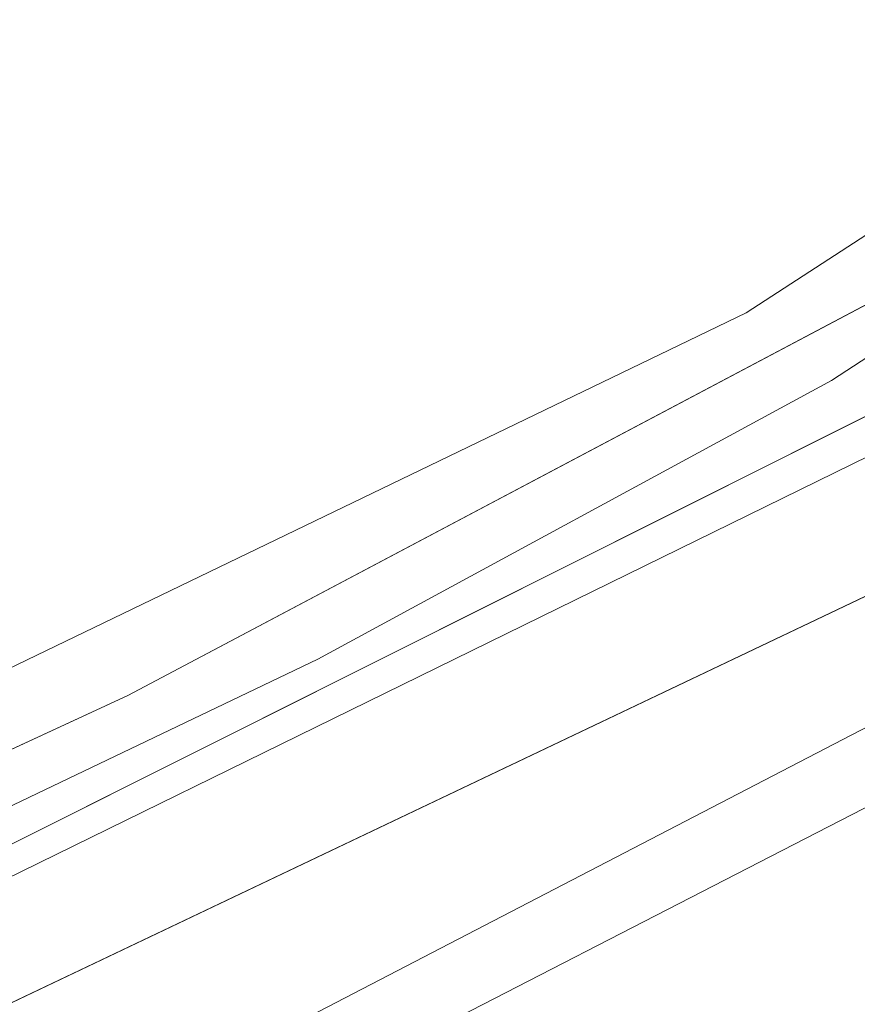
# Model space of a CAD drawing. Header units: millimetres. Extents: x 162876 to 168130, y 402614 to 405602.
# Tile 642 of 656: x 165478 to 165491, y 403921 to 403937. Entities that reach past the tile are written whole.
import ezdxf

# ---------------------------------------------------------------- set-up
doc = ezdxf.new("R2010")
doc.units = ezdxf.units.MM
for name, color, linetype, lineweight in [('X-CA190022.004-UO-BGT_Ondergrond$0$GE_201_SHDHek_Lijn_GEM', 253, 'X-CA190022.004-UO-BGT_Ondergrond$0$Hekwerk', 9), ('X-CA190022.004-UO-BGT_Ondergrond$0$GE_367_OWGBerm_groenvoorziening_grasenk_GEM', 253, 'Continuous', 9), ('X-CA190022.004-UO-BGT_Ondergrond$0$GE_461_BTDGraslandoverig_Vlak_GEM', 253, 'Continuous', 9), ('X-CA190022.004-UO-BGT_Ondergrond$0$GE_476_BTDGraslandagrarisch_Vlak_GEM', 253, 'Continuous', 9), ('X-CA190022.004-UO-BGT_Ondergrond$0$GE_504_WTDWaterloop_sloot_Vlak_GEM', 253, 'Continuous', 9), ('X-CA190022.004-UO-BGT_Ondergrond$0$GE_541_OWTOever_slootkant_Vlak_GEM', 253, 'Continuous', 9), ('X-CA190022.004-UO-KAD_Percelen$0$B-WE-KG-GRENS_PERCEEL-GV', 150, 'Continuous', 9), ('X-CA190022.004-UO-OPB_Opbreek_v0.1$0$V-WE-VH-VERHARDING_TEGEL-A-200', 252, 'Continuous', 18)]:
    doc.layers.add(name, color=color, linetype=linetype, lineweight=lineweight)
doc.layers.add('X-CA190022.004-UO-OPB_Opbreek_v0.1$0$V-WE-VH-VERHARDING_ASFALT-A-200 DEKLAAG FREZEN', color=32, linetype='Continuous', lineweight=18, transparency=0.5)
doc.linetypes.add('X-CA190022.004-UO-BGT_Ondergrond$0$Hekwerk', pattern='A,5,-1.5,[2,dgnlstyle-Veghel.shx,S=0.007937,R=0,X=0,Y=0],-1.5', length=8)

msp = doc.modelspace()

# ---------------------------------------------------------------- hatches: boundary and pattern name
at = {"layer": 'X-CA190022.004-UO-OPB_Opbreek_v0.1$0$V-WE-VH-VERHARDING_ASFALT-A-200 DEKLAAG FREZEN'}
h = msp.add_hatch(dxfattribs=at)
h.set_pattern_fill('AVH-ASFALT', color=256, scale=0.5, pattern_type=2)
h.set_pattern_definition([(60, (0, 0), (-0.4330127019, 0.25), []), (120, (0, 0), (-0.4330127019, -0.25), [])])
h.paths.add_polyline_path([(165509.782, 403931.39), (165512.258, 403933.865), (165509.608, 403936.193), (165509.279, 403935.854), (165480.237, 403905.168, 0.008697), (165475.247, 403899.702), (165477.821, 403897.432, -0.008776), (165479.154, 403898.874), (165480.274, 403900.062), (165495.028, 403915.726)])
at = {"layer": 'X-CA190022.004-UO-OPB_Opbreek_v0.1$0$V-WE-VH-VERHARDING_TEGEL-A-200'}
h = msp.add_hatch(dxfattribs=at)
h.set_pattern_fill('AVH-TEGEL_300X300_HALFST-SO', color=256, scale=2, pattern_type=2)
h.set_pattern_definition([(0, (0, 0), (0.6, 0.3), [0.6, -0.6]), (90, (0, 0), (-0.6, 4e-17), [])])
edge = h.paths.add_edge_path()
edge.add_line((165468.511, 403879.88), (165470.312, 403879.378))
edge.add_line((165470.312, 403879.378), (165470.353, 403879.579))
edge.add_arc((165621.535, 403843.82), 155.353, 166.26285, 166.69237, ccw=False)
edge.add_arc((165501.669, 403873.13), 31.956, 144.7192, 166.2762, ccw=False)
edge.add_arc((165508.158, 403869.431), 39.396, 137.8468, 145.7791, ccw=False)
edge.add_line((165478.952, 403895.871), (165480.045, 403897.03))
edge.add_line((165480.045, 403897.03), (165509.516, 403928.289))
edge.add_line((165509.516, 403928.289), (165514.018, 403932.911))
edge.add_arc((165515.302, 403931.405), 1.979, 52.1378, 130.4467, ccw=False)
edge.add_line((165516.516, 403932.967), (165517.007, 403932.534))
edge.add_line((165517.007, 403932.534), (165524.086, 403926.284))
edge.add_line((165524.086, 403926.284), (165525.346, 403927.724))
edge.add_line((165525.346, 403927.724), (165518.027, 403934.162))
edge.add_arc((165515.301, 403931.481), 3.824, 44.5335, 128.0137)
edge.add_line((165512.946, 403934.493), (165512.226, 403933.766))
edge.add_line((165512.226, 403933.766), (165509.75, 403931.291))
edge.add_line((165509.75, 403931.291), (165480.243, 403899.964))
edge.add_line((165480.243, 403899.964), (165478.005, 403897.589))
edge.add_arc((165523.18, 403857.292), 60.536, 138.26659, 144.36717)
edge.add_arc((165502.046, 403873), 34.211, 145.128, 166.3901)
edge.add_arc((165598.905, 403848.731), 134.063, 166.05012, 166.56496)

# ---------------------------------------------------------------- linework, layer by layer
at = {"layer": 'X-CA190022.004-UO-BGT_Ondergrond$0$GE_201_SHDHek_Lijn_GEM'}
for p, q in [((165479.295, 403926.202), (165492.489, 403933.186)), ((165458.248, 403916.453), (165479.295, 403926.202))]:
    msp.add_line(p, q, dxfattribs=at)
at = {"layer": 'X-CA190022.004-UO-BGT_Ondergrond$0$GE_367_OWGBerm_groenvoorziening_grasenk_GEM', "flags": 128}
msp.add_lwpolyline([(165418.322, 403889.087), (165427.369, 403892.934), (165431.711, 403895.092), (165440.947, 403899.683), (165442.706, 403900.557), (165455.967, 403906.999), (165466.917, 403912.152), (165480.008, 403918.483), (165493.464, 403925.411), (165499.33, 403929.427), (165501.371, 403932.143), (165502.06, 403935.175), (165499.74, 403937.17), (165499.089, 403936.746), (165501.693, 403939.269), (165501.649, 403938.443), (165503.293, 403936.224)], dxfattribs=at)
at = {"layer": 'X-CA190022.004-UO-BGT_Ondergrond$0$GE_461_BTDGraslandoverig_Vlak_GEM', "flags": 128}
msp.add_lwpolyline([(165498.332, 403936.252), (165490.86, 403931.38), (165482.421, 403926.8), (165471.772, 403921.701), (165465.332, 403918.371), (165460.346, 403916.117), (165457.866, 403914.841), (165457.401, 403914.602), (165455.108, 403913.319), (165453.858, 403912.723), (165451.536, 403917.368), (165452.145, 403917.634), (165453.696, 403914.087), (165457.533, 403915.765), (165458.248, 403916.453), (165479.295, 403926.202), (165492.489, 403933.186), (165497.568, 403936.696), (165497.763, 403936.831), (165498.332, 403936.252)], dxfattribs=at)
at = {"layer": 'X-CA190022.004-UO-BGT_Ondergrond$0$GE_476_BTDGraslandagrarisch_Vlak_GEM', "flags": 128}
msp.add_lwpolyline([(165497.568, 403936.696), (165492.489, 403933.186), (165479.295, 403926.202), (165458.248, 403916.453), (165457.533, 403915.765), (165455.982, 403919.312), (165455.43, 403919.071), (165452.145, 403917.634), (165451.536, 403917.368), (165453.858, 403912.723), (165435.027, 403903.751), (165418.774, 403896.054)], dxfattribs=at)
at = {"layer": 'X-CA190022.004-UO-BGT_Ondergrond$0$GE_504_WTDWaterloop_sloot_Vlak_GEM', "flags": 128}
msp.add_lwpolyline([(165410.855, 403890.87), (165432.998, 403901.193), (165448.153, 403908.51), (165467.316, 403918.285), (165493.188, 403930.978), (165497.688, 403934.283), (165499.377, 403935.428), (165499.928, 403935.611), (165500.722, 403934.769), (165500.495, 403934.327), (165499.733, 403932.417), (165498.172, 403930.507), (165492.915, 403926.449), (165471.659, 403915.411), (165458.016, 403909.344), (165447.554, 403904.256), (165428.723, 403894.968), (165416.964, 403889.751)], dxfattribs=at)
at = {"layer": 'X-CA190022.004-UO-BGT_Ondergrond$0$GE_541_OWTOever_slootkant_Vlak_GEM', "flags": 128}
for points in [[(165460.346, 403916.117), (165465.332, 403918.371), (165471.772, 403921.701), (165482.421, 403926.8), (165490.86, 403931.38), (165498.332, 403936.252), (165498.453, 403936.129), (165499.089, 403936.746), (165499.74, 403937.17), (165502.06, 403935.175), (165501.371, 403932.143), (165499.33, 403929.427), (165493.464, 403925.411), (165480.008, 403918.483), (165466.917, 403912.152), (165455.967, 403906.999)], [(165416.964, 403889.751), (165428.723, 403894.968), (165447.554, 403904.256), (165458.016, 403909.344), (165471.659, 403915.411), (165492.915, 403926.449), (165498.172, 403930.507), (165499.733, 403932.417), (165500.495, 403934.327), (165500.722, 403934.769), (165499.928, 403935.611), (165499.377, 403935.428), (165497.688, 403934.283), (165493.188, 403930.978), (165467.316, 403918.285), (165448.153, 403908.51), (165432.998, 403901.193), (165410.855, 403890.87)]]:
    msp.add_lwpolyline(points, dxfattribs=at)
at = {"layer": 'X-CA190022.004-UO-KAD_Percelen$0$B-WE-KG-GRENS_PERCEEL-GV', "flags": 128}
for points in [[(165302.032, 403912.162), (165323.1, 403852.205), (165489.46, 403932.49), (165497.079, 403937.449), (165494.566, 403939.736), (165500.126, 403945.838), (165489.71, 403955.04), (165441.61, 403941.12), (165440.17, 403940.75), (165404.32, 403931.58), (165375.738, 403924.264), (165341.22, 403915.43), (165340.41, 403918.62), (165333.59, 403916.86), (165312.86, 403912.2)], [(165513.006, 403935.006), (165507.8, 403939), (165372.327, 403871.117), (165504.764, 403934.187), (165505.996, 403931.629)], [(165198.984, 403783.721), (165203.794, 403770.499), (165219.371, 403778.022), (165261.19, 403798.093), (165312.395, 403823.042), (165377.01, 403853.973), (165439.548, 403884.215), (165525.447, 403925.461), (165513.006, 403935.006), (165505.996, 403931.629), (165504.764, 403934.187), (165372.327, 403871.117), (165276.3, 403823), (165276.248, 403824.924), (165211.72, 403793.834), (165208.803, 403792.162), (165203.98, 403789.794), (165205.414, 403786.827)]]:
    msp.add_lwpolyline(points, close=True, dxfattribs=at)
msp.add_lwpolyline([(165177.83, 403840.55), (165196.7, 403790), (165276.2, 403826.7), (165276.248, 403824.924), (165276.3, 403823), (165372.327, 403871.117), (165507.8, 403939), (165504.3, 403942.15), (165497.079, 403937.449), (165489.46, 403932.49), (165323.1, 403852.205), (165220.21, 403802.55), (165215.14, 403802.41), (165211.94, 403806.63), (165196.73, 403847.93), (165189.77, 403851.96), (165128.08, 403946.12)], dxfattribs=at)

doc.saveas('drawing.dxf')
